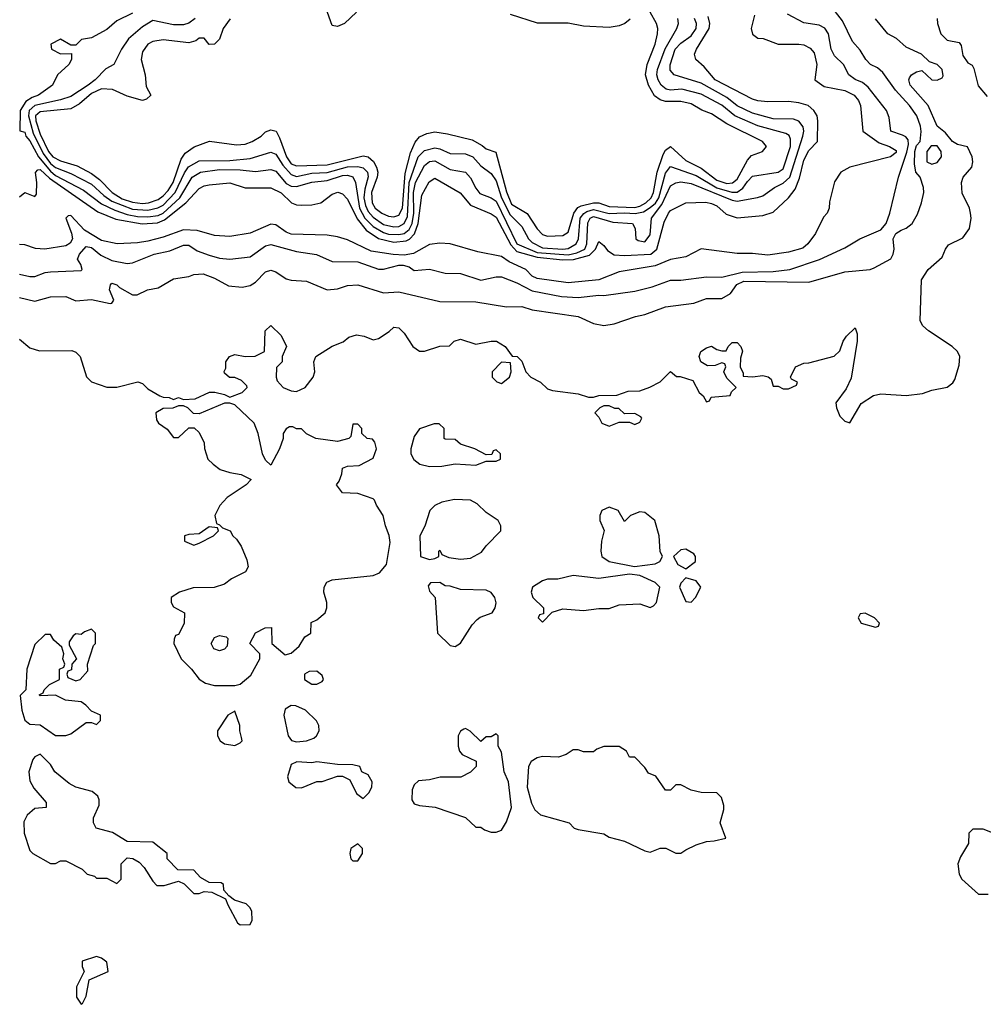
# Model space of a CAD drawing. Header units: inches. Extents: x 2348352 to 2479776, y 460422 to 613655.
# Tile 405 of 590: x 2422570 to 2426330, y 553702 to 557545. Entities that reach past the tile are written whole.
import ezdxf

# ---------------------------------------------------------------- set-up
doc = ezdxf.new("R2010")
doc.units = ezdxf.units.IN
doc.header["$MEASUREMENT"] = 0
doc.layers.add('C4525', color=7, linetype='Continuous')

msp = doc.modelspace()

# ---------------------------------------------------------------- linework, layer by layer
at = {"layer": 'C4525', "color": 4}
for points, elevation in [([(2422570, 556460.5), (2422630, 556446.8), (2422690, 556462.8), (2422750, 556464), (2422790, 556447.7), (2422850, 556453.4), (2422923.1, 556436.9), (2422930, 556438), (2422937.2, 556450), (2422921.2, 556490), (2422924, 556510), (2422930, 556516), (2422950, 556510.6), (2422959.9, 556499.9), (2423010, 556470.8), (2423029.1, 556470.9), (2423069.4, 556490.6), (2423110, 556498.8), (2423170, 556534), (2423230, 556542.8), (2423250, 556550.7), (2423286.3, 556553.7), (2423330, 556536.3), (2423385.7, 556505.7), (2423438.9, 556501.1), (2423470, 556507.3), (2423490, 556520.7), (2423530, 556560.7), (2423550, 556567.3), (2423570, 556560.7), (2423610, 556533.4), (2423630, 556528), (2423690, 556524.9), (2423770, 556491), (2423810, 556494), (2423850, 556507.7), (2423890, 556510.5), (2423990, 556479.1), (2424050, 556483), (2424210, 556444.9), (2424350, 556443.8), (2424470, 556424.4), (2424530, 556425.5), (2424570, 556412.2), (2424750, 556386.8), (2424810, 556358.8), (2424850, 556351.3), (2424890, 556358), (2424973.6, 556386.4), (2425010, 556394), (2425090, 556424), (2425201.5, 556438.5), (2425250, 556456.3), (2425310, 556456.3), (2425344, 556476), (2425368.3, 556511.7), (2425395.9, 556524.1), (2425650, 556520.4), (2425790, 556560.4), (2425889.4, 556570.6), (2425904.1, 556575.9), (2425970, 556611.3), (2425979.3, 556630), (2425982.7, 556650), (2425979.3, 556690), (2425989.4, 556710), (2426010, 556724), (2426030, 556730.7), (2426053.2, 556750), (2426074, 556786), (2426089.7, 556830), (2426098, 556870), (2426097, 556890), (2426083.7, 556930), (2426066.6, 556950), (2426062.3, 556982.3), (2426062.9, 557030), (2426070, 557054), (2426083.5, 557070), (2426088.1, 557108.1), (2426085.6, 557130), (2426071.6, 557170), (2426042.9, 557210), (2425987.3, 557270), (2425938.3, 557338.3), (2425916.9, 557356.9), (2425889.7, 557369.7), (2425872.3, 557390), (2425850, 557426), (2425819.7, 557459.7), (2425780.7, 557540.7), (2425730, 557605.2)], 48), ([(2423885.2, 557574.8), (2423838, 557530), (2423810, 557519), (2423790, 557522), (2423758, 557610)], 76), ([(2422570, 556552.4), (2422610, 556543), (2422630, 556543), (2422670, 556558.4), (2422690, 556561.3), (2422810, 556566), (2422814, 556570), (2422809, 556590), (2422796, 556610), (2422803.7, 556630), (2422830, 556659.3), (2422850, 556655.3), (2422886.5, 556626.5), (2422930, 556604.6), (2422990, 556593), (2423010, 556596.3), (2423095.3, 556630), (2423156.6, 556643.4), (2423210, 556665.5), (2423230, 556665.5), (2423262.7, 556642.7), (2423310, 556625.7), (2423350, 556613.7), (2423390, 556610.3), (2423470, 556619.3), (2423530, 556663), (2423550, 556668), (2423650, 556640.5), (2423728.3, 556628.3), (2423790, 556600.7), (2423890, 556600.5), (2423970, 556570.8), (2423990, 556570.8), (2424050, 556587.3), (2424067.1, 556587.1), (2424090, 556581), (2424110, 556566), (2424168.9, 556571.1), (2424230, 556556), (2424290, 556554.8), (2424370, 556528.4), (2424430, 556541.6), (2424450, 556541.6), (2424510, 556518.4), (2424570, 556487.2), (2424684.8, 556464.8), (2424750, 556460.4), (2424829.7, 556470.3), (2424850, 556468.4), (2424970, 556484.9), (2425038.3, 556501.7), (2425110, 556528), (2425150, 556528.2), (2425250, 556541.3), (2425310, 556540.4), (2425390, 556559.7), (2425510, 556561.6), (2425575.3, 556570), (2425691.1, 556608.9), (2425790, 556654.8), (2425849, 556690), (2425930, 556724.2), (2425950.9, 556750), (2425965.6, 556790), (2425999.8, 556930), (2426032.2, 557027.8), (2426038, 557058), (2426036.6, 557076.6), (2426027.9, 557087.9), (2426014.6, 557094.6), (2425969.4, 557110), (2425962.9, 557162.9), (2425952.3, 557190), (2425881, 557281), (2425859.3, 557299.3), (2425830, 557311.8), (2425806, 557330), (2425784.5, 557370), (2425750, 557404.5), (2425737.4, 557430), (2425726, 557490), (2425712.1, 557512.1), (2425690, 557523.6), (2425630, 557533.2), (2425566.8, 557566.8)], 52), ([(2425437.7, 557562.3), (2425425.1, 557510), (2425430, 557488.7), (2425450, 557473.2), (2425471.9, 557471.9), (2425529.6, 557449.6), (2425610, 557449.5), (2425630, 557446.6), (2425654.2, 557434.2), (2425670, 557415.3), (2425680.9, 557370), (2425673.2, 557310), (2425710, 557284.2), (2425790, 557268), (2425826.6, 557250), (2425842.9, 557230), (2425851.5, 557210), (2425860.9, 557110), (2425924.1, 557064.1), (2425964, 557050), (2425990, 557034), (2425990, 557026.8), (2425968.7, 557010), (2425809, 556970), (2425774, 556950), (2425750, 556912), (2425730, 556834), (2425729.2, 556810), (2425721.2, 556790), (2425706.3, 556773.7), (2425676, 556710), (2425646, 556670), (2425626.2, 556653.8), (2425570, 556637.6), (2425490, 556626.4), (2425430, 556633), (2425370, 556632.7), (2425230, 556650.6), (2425170, 556619.3), (2425110, 556608.4), (2425050, 556583.9), (2424910, 556560.3), (2424829.7, 556530.3), (2424710, 556517.3), (2424590, 556534.4), (2424570, 556544.4), (2424544.9, 556570), (2424480.3, 556600.3), (2424450, 556621.3), (2424358.3, 556638.3), (2424250, 556670.4), (2424210, 556672.7), (2424170, 556667), (2424107.1, 556632.9), (2424070, 556626.4), (2424028.1, 556628.1), (2423941.6, 556641.6), (2423850, 556686.3), (2423810, 556698), (2423770, 556704.2), (2423630, 556707.4), (2423610, 556715.8), (2423570, 556744.4), (2423550, 556746.7), (2423470, 556712), (2423390, 556698.4), (2423330, 556703), (2423262.6, 556722.6), (2423210, 556725.2), (2423130, 556695.9), (2423070, 556680.7), (2423030, 556673.8), (2422950.3, 556670.3), (2422890, 556682.6), (2422822.9, 556722.9), (2422770, 556780.3), (2422760.1, 556779.9), (2422749.8, 556770.2), (2422772.3, 556712.3), (2422776.4, 556690), (2422767.6, 556672.4), (2422750, 556662.4), (2422668.9, 556648.9), (2422632.3, 556652.3), (2422590, 556666.4), (2422570, 556668.2)], 56), ([(2422570, 556854), (2422590, 556870.4), (2422630, 556854.8), (2422636.1, 556863.9), (2422637.8, 556910), (2422631.9, 556948.1), (2422641.1, 556958.9), (2422650, 556960.3), (2422686.6, 556926.6), (2422875.6, 556795.6), (2422945.9, 556765.9), (2423048, 556748), (2423107.5, 556752.5), (2423136, 556764), (2423218.3, 556830), (2423270, 556886), (2423290, 556897.1), (2423310, 556900.5), (2423390, 556907.7), (2423450, 556888.2), (2423550, 556888.5), (2423590, 556868.7), (2423630.6, 556830), (2423650, 556822), (2423670, 556820.8), (2423710, 556822), (2423745.2, 556830), (2423790, 556863.8), (2423812, 556872), (2423830, 556865.5), (2423850, 556844.9), (2423887.5, 556767.5), (2423922.9, 556722.9), (2423970.7, 556690.7), (2424030, 556676.1), (2424078.1, 556681.9), (2424091.4, 556688.6), (2424110.8, 556709.2), (2424125.8, 556750), (2424139.5, 556860.5), (2424167.9, 556912.1), (2424190, 556926), (2424288.8, 556868.8), (2424330, 556821.3), (2424410, 556786.7), (2424430, 556773.7), (2424486.3, 556666.3), (2424510, 556639.8), (2424590, 556617.6), (2424690, 556607.2), (2424731, 556609), (2424793.5, 556626.5), (2424817.7, 556650), (2424830, 556678.8), (2424850, 556663.8), (2424863.5, 556643.5), (2424890, 556626.9), (2424930, 556624), (2425033.7, 556630), (2425056.3, 556650), (2425085.6, 556754.4), (2425102.4, 556790), (2425110, 556800.5), (2425170, 556830.7), (2425247.6, 556832.4), (2425270, 556828.2), (2425290, 556818), (2425326.6, 556786.6), (2425370, 556772), (2425470, 556780.2), (2425510, 556794), (2425570.8, 556849.2), (2425596.9, 556883.1), (2425613.5, 556926.5), (2425630, 556997.3), (2425650, 557034.9), (2425682.9, 557070), (2425685.1, 557150), (2425682.4, 557170), (2425669.6, 557190), (2425646.6, 557210), (2425610, 557221), (2425570, 557225.6), (2425490, 557224.2), (2425450, 557228), (2425430, 557235.1), (2425283.6, 557310), (2425241.6, 557361.6), (2425209.2, 557390), (2425203.7, 557410), (2425211.6, 557430), (2425261, 557510), (2425263.5, 557530), (2425257, 557557)], 64), ([(2422570, 556298), (2422610, 556264.7), (2422647.3, 556252.7), (2422774.4, 556254.4), (2422790, 556246.8), (2422806.8, 556230), (2422831.1, 556151.1), (2422851.1, 556131.1), (2422910, 556111.3), (2422950, 556111.3), (2423031.1, 556131.1), (2423050, 556124.7), (2423070, 556104.7), (2423116.9, 556076.9), (2423130, 556071.3), (2423154, 556070), (2423170, 556062), (2423190, 556070.8), (2423210, 556062), (2423254.6, 556065.4), (2423311.6, 556091.6), (2423331.6, 556091.6), (2423370, 556082), (2423390, 556072), (2423438, 556090), (2423458, 556110), (2423456.4, 556116.4), (2423436.4, 556136.4), (2423410, 556148), (2423388.4, 556148.4), (2423370, 556166), (2423368.4, 556171.6), (2423375.3, 556184.7), (2423375.3, 556210), (2423389.4, 556230.6), (2423410, 556238.8), (2423450, 556231), (2423488.7, 556231.3), (2423526, 556250), (2423528, 556330), (2423550, 556352), (2423590, 556312), (2423612, 556270), (2423594, 556230), (2423594, 556210), (2423572.7, 556187.3), (2423571, 556150), (2423575.3, 556135.3), (2423598, 556110), (2423630, 556096.3), (2423650, 556094), (2423684, 556110), (2423715.3, 556150), (2423722, 556170), (2423718, 556210), (2423726, 556230), (2423789.4, 556270.6), (2423832.9, 556287.1), (2423854.6, 556305.4), (2423884.7, 556315.3), (2423914, 556310), (2423950, 556296), (2423970, 556301), (2424012.5, 556327.5), (2424030, 556344.7), (2424050, 556342), (2424070, 556322), (2424104.7, 556270), (2424130, 556251.3), (2424150, 556251.3), (2424210, 556271), (2424248, 556272), (2424266, 556290), (2424290, 556298), (2424350, 556278), (2424410, 556290.7), (2424430.4, 556290.4), (2424464.7, 556270), (2424492, 556232), (2424510.9, 556230.9), (2424530, 556212), (2424544.7, 556170), (2424564.7, 556150), (2424602, 556130), (2424630, 556104.7), (2424650, 556098), (2424750, 556084.7), (2424790, 556071.3), (2424810, 556071.3), (2424830, 556078), (2424900.4, 556079.6), (2424944.7, 556095.3), (2424990, 556096), (2425029.1, 556110.9), (2425069, 556131), (2425110, 556172), (2425132.7, 556152.7), (2425147.3, 556152.7), (2425196.9, 556136.9), (2425222, 556090), (2425236.9, 556076.9), (2425250, 556054), (2425262, 556058), (2425268.4, 556071.6), (2425342, 556078), (2425347.3, 556092.7), (2425366, 556110), (2425330, 556146), (2425318, 556170), (2425326, 556190), (2425322, 556202), (2425310, 556206), (2425284.7, 556195.3), (2425254.6, 556194.6), (2425228, 556210), (2425222, 556230), (2425228, 556250), (2425250, 556264.7), (2425270, 556271), (2425290, 556258), (2425310, 556252), (2425327.3, 556252.7), (2425335.3, 556270), (2425350, 556284.7), (2425370, 556284.7), (2425384.7, 556270), (2425390.7, 556250.7), (2425383.6, 556223.6), (2425382, 556190), (2425394, 556166), (2425394, 556154), (2425430, 556151.3), (2425470, 556156), (2425491.1, 556151.1), (2425502, 556142), (2425510, 556114), (2425530, 556114), (2425550, 556104.7), (2425570, 556104.7), (2425602, 556118), (2425606, 556130), (2425582, 556142), (2425578, 556150), (2425598, 556190), (2425630, 556204.7), (2425650, 556206), (2425748.9, 556231.1), (2425770, 556252), (2425784, 556290), (2425797.2, 556310), (2425830, 556342), (2425838.5, 556318.5), (2425838, 556290), (2425814.6, 556145.4), (2425795.8, 556104.2), (2425754.8, 556050), (2425757.3, 556030), (2425770, 555998), (2425790, 555978), (2425810, 555972), (2425853.6, 556046.4), (2425902, 556078), (2425930, 556084.7), (2426030, 556078), (2426093.6, 556086.4), (2426130, 556098.8), (2426190, 556110.8), (2426212.1, 556127.9), (2426218.9, 556141.1), (2426236, 556196), (2426239, 556230), (2426229.4, 556249.4), (2426209, 556270), (2426117.2, 556330), (2426094, 556350), (2426084, 556370), (2426089, 556530), (2426115.3, 556570), (2426170, 556618), (2426182.7, 556650), (2426194.2, 556665.8), (2426250, 556694), (2426276.2, 556730), (2426282.4, 556770), (2426280.5, 556790), (2426276.2, 556810), (2426248.4, 556868.4), (2426245.1, 556910), (2426251.3, 556930), (2426285.1, 556970), (2426289.6, 556990), (2426287, 557010), (2426269.3, 557049.3), (2426230, 557057.6), (2426210, 557069.6), (2426182.9, 557102.9), (2426149.8, 557129.8), (2426115.6, 557210), (2426045.1, 557290), (2426039.6, 557310), (2426042.3, 557317.7), (2426049.7, 557330.3), (2426070, 557341.6), (2426090, 557347.3), (2426130, 557310.4), (2426150, 557308.9), (2426170, 557318), (2426174.1, 557325.9), (2426170, 557351), (2426150, 557369.6), (2426120.5, 557380.5), (2426089, 557410), (2426030, 557437.2), (2425992, 557472), (2425958, 557490), (2425910, 557548)], 44), ([(2423010.6, 557570), (2422950, 557540.7), (2422910, 557507), (2422850, 557474), (2422812, 557468), (2422790, 557446), (2422770, 557446), (2422730, 557468.7), (2422692, 557450), (2422694, 557430), (2422730, 557412), (2422772.7, 557412.7), (2422772, 557390), (2422762, 557370), (2422718, 557330), (2422698, 557290), (2422644, 557250), (2422619, 557241), (2422594.9, 557225.1), (2422572.4, 557190), (2422571.1, 557111.1), (2422590, 557106), (2422594, 557090), (2422610, 557071.7), (2422644.1, 557010), (2422690, 556954), (2422710, 556937), (2422819.4, 556879.4), (2422890, 556826.5), (2422941.2, 556801.2), (2422990, 556784.6), (2423030, 556776.4), (2423070, 556775.3), (2423110, 556781.2), (2423130, 556790.2), (2423195, 556850), (2423243.5, 556930), (2423276, 556950), (2423350, 556960.2), (2423430, 556959.2), (2423490, 556952.6), (2423550, 556960.3), (2423570, 556953.7), (2423610, 556906), (2423630, 556895.6), (2423650, 556893.8), (2423710, 556911.2), (2423770, 556917.1), (2423830, 556937.5), (2423850, 556938), (2423870, 556931.7), (2423881.1, 556910), (2423896.4, 556810), (2423916.8, 556770), (2423950, 556738), (2423990, 556714.2), (2424010, 556707.9), (2424050, 556706.3), (2424070, 556711), (2424090, 556726), (2424101.7, 556750), (2424107.8, 556790), (2424106.4, 556870), (2424114.6, 556910), (2424150, 556975.8), (2424170, 556991.8), (2424190, 556993.7), (2424250, 556960.3), (2424310, 556950.5), (2424330, 556928), (2424350, 556887.7), (2424366.3, 556866.3), (2424410, 556850.3), (2424430, 556836.9), (2424510.3, 556670), (2424590, 556636.1), (2424710, 556627.1), (2424744.9, 556635.1), (2424775.3, 556650), (2424783.7, 556670), (2424787.3, 556752.7), (2424796.3, 556770), (2424810, 556776.6), (2424885.1, 556754.9), (2424962, 556750), (2424972, 556730), (2424974, 556690), (2424983.6, 556683.6), (2425010, 556678), (2425030, 556704.7), (2425036.3, 556770), (2425076.5, 556823.5), (2425110, 556896.4), (2425130, 556908.4), (2425150, 556911.6), (2425190, 556905.2), (2425350, 556840.7), (2425370, 556837.2), (2425449.6, 556850.4), (2425470, 556858), (2425516, 556890), (2425550, 556907.2), (2425575.1, 556930), (2425626.4, 557090), (2425629.7, 557110), (2425626.9, 557126.9), (2425610, 557149.5), (2425590, 557156.9), (2425510, 557157.7), (2425430, 557179.8), (2425370, 557208.7), (2425330, 557240.8), (2425230, 557297.2), (2425123.7, 557330), (2425108.6, 557348.6), (2425108.5, 557368.5), (2425127.7, 557430), (2425150, 557453.4), (2425190, 557482), (2425209.7, 557510), (2425211.1, 557530), (2425204, 557550)], 68), ([(2423254.8, 557550), (2423230, 557532), (2423210, 557524.7), (2423170, 557524.7), (2423090, 557541.2), (2423050, 557517), (2422995.5, 557470), (2422967.7, 557430), (2422938, 557370), (2422906.6, 557353.4), (2422864.4, 557310), (2422837.6, 557290), (2422770, 557245.1), (2422730, 557232.1), (2422630, 557210.6), (2422607.9, 557190), (2422604.5, 557170), (2422622.7, 557102.7), (2422662.1, 557022.1), (2422690, 556984.2), (2422710, 556967.7), (2422770, 556944.5), (2422850, 556902.4), (2422898.4, 556858.4), (2422930, 556837.1), (2423010, 556805.6), (2423070, 556801.5), (2423109.9, 556810.1), (2423130, 556821.4), (2423177.3, 556870), (2423213, 556947), (2423229.2, 556970.8), (2423270, 556994.3), (2423390, 556995.8), (2423470, 557003.7), (2423550, 557028.4), (2423570, 557019.5), (2423597.7, 556977.7), (2423630, 556940.2), (2423650, 556933.6), (2423710, 556946.3), (2423770, 556948), (2423850, 556970.8), (2423890, 556972), (2423910, 556967.4), (2423927.4, 556950), (2423930, 556932), (2423916.9, 556883.1), (2423913.4, 556850), (2423919.2, 556819.2), (2423930, 556796.1), (2423950, 556774), (2423990, 556746.2), (2424030, 556736), (2424050, 556738), (2424070.9, 556749.1), (2424083.7, 556776.3), (2424090.4, 556910), (2424125.3, 557010), (2424150, 557034.9), (2424190, 557044.7), (2424210, 557041.5), (2424250, 557022.6), (2424310, 557020.9), (2424338.4, 557010), (2424370, 556974.4), (2424410, 556944.9), (2424430, 556915.5), (2424450.8, 556850), (2424483.8, 556783.8), (2424530, 556738.4), (2424556, 556690), (2424570, 556674.9), (2424610, 556654), (2424690, 556649.5), (2424710, 556652.4), (2424742, 556670), (2424750.7, 556690), (2424757.8, 556770), (2424771, 556789), (2424783.2, 556796.8), (2424810, 556804.1), (2424870, 556788.8), (2424930, 556791.8), (2424971.3, 556788.7), (2425004.5, 556795.5), (2425030, 556811.6), (2425050.7, 556829.3), (2425063.8, 556850), (2425090, 556946), (2425110, 556972), (2425210, 556936.3), (2425290, 556888.9), (2425348.8, 556871.2), (2425370, 556872.1), (2425392.6, 556887.4), (2425410, 556914), (2425430, 556933.7), (2425530, 556950.3), (2425550, 556963.1), (2425578.4, 557050), (2425578.7, 557078.7), (2425572.9, 557092.9), (2425560.4, 557100.4), (2425450, 557130.8), (2425360.7, 557170), (2425310, 557212), (2425230, 557254.2), (2425153.4, 557273.4), (2425110, 557269.8), (2425093.2, 557273.2), (2425073, 557290), (2425061.5, 557310), (2425056.8, 557330), (2425058.7, 557350), (2425089.2, 557430.8), (2425134.7, 557510), (2425140.5, 557530), (2425138.7, 557550)], 72), ([(2423392.2, 557547.8), (2423364.9, 557510), (2423350, 557469), (2423330, 557449), (2423310, 557448.7), (2423290, 557472.7), (2423270, 557472.3), (2423257.5, 557462.5), (2423230, 557454.5), (2423130, 557466.3), (2423090, 557460.5), (2423070.3, 557449.7), (2423050, 557419), (2423044.9, 557390), (2423060.5, 557330), (2423064, 557284), (2423082, 557250), (2423065.4, 557234.6), (2423050, 557229), (2422990, 557246), (2422933, 557273), (2422890, 557274.5), (2422850, 557257.2), (2422803.8, 557216.2), (2422770, 557197.3), (2422650, 557185.1), (2422631.7, 557170), (2422633, 557150), (2422650, 557098.7), (2422683.2, 557030), (2422700.2, 557010), (2422730, 556994.7), (2422795.2, 556975.2), (2422850, 556944.9), (2422881.9, 556921.9), (2422931.6, 556870), (2422970, 556846.4), (2423010, 556832.6), (2423050, 556827.4), (2423073.2, 556830), (2423110, 556842.9), (2423130, 556857.6), (2423150, 556878.5), (2423168.9, 556910), (2423199.8, 557000.2), (2423216.4, 557023.6), (2423251, 557049), (2423310.4, 557070.4), (2423416.4, 557056.4), (2423450, 557058.9), (2423478, 557070), (2423512.7, 557090), (2423530, 557107.3), (2423550, 557114.8), (2423570.5, 557110.5), (2423584.4, 557084.4), (2423611.1, 557010), (2423630, 556982.8), (2423650, 556974.2), (2423770, 556978.4), (2423910, 557014), (2423930.2, 557010.2), (2423951, 556991), (2423962.8, 556970), (2423967.5, 556950), (2423965.2, 556930), (2423943.2, 556870), (2423945.2, 556830), (2423956.9, 556810), (2423983.1, 556790), (2424010, 556777.7), (2424030, 556775.6), (2424050, 556781.7), (2424064, 556810), (2424074.8, 556945.2), (2424095.3, 557024.7), (2424113.6, 557066.4), (2424130, 557088), (2424158.6, 557101.4), (2424190, 557107.3), (2424239.9, 557099.9), (2424335.6, 557075.6), (2424374.3, 557054.3), (2424390, 557040.5), (2424428, 557028), (2424470, 556872.7), (2424490, 556824.6), (2424550, 556788.5), (2424590, 556728.2), (2424610, 556706.7), (2424630, 556699.5), (2424690, 556703.1), (2424710, 556716.3), (2424732.8, 556790), (2424748.3, 556811.7), (2424761.3, 556818.7), (2424810, 556830.2), (2424830, 556830.2), (2424870, 556816.5), (2424970, 556812.5), (2424990, 556816.6), (2425014.2, 556830), (2425035, 556850), (2425043.8, 556870), (2425058.2, 556950), (2425081.8, 557018.2), (2425090, 557035.5), (2425110, 557050.4), (2425170, 556995.3), (2425230, 556964.9), (2425290, 556919.3), (2425330, 556906), (2425351.4, 556908.6), (2425370, 556922), (2425410, 556996.3), (2425425.6, 557014.4), (2425469.3, 557030.7), (2425484, 557050), (2425469, 557070), (2425330, 557138.5), (2425270, 557178), (2425232, 557192), (2425190, 557216.3), (2425150, 557226), (2425090, 557225.4), (2425070, 557232.4), (2425048, 557248), (2425023.5, 557290), (2425012.1, 557330), (2425018.3, 557370), (2425049.6, 557450), (2425059.5, 557490), (2425060.9, 557510), (2425055.1, 557530), (2425030, 557574.5)], 76), ([(2424952.5, 557547.5), (2424931, 557530), (2424910, 557521.6), (2424870, 557514.7), (2424770, 557519.1), (2424710, 557531.1), (2424591.4, 557531.4), (2424485.6, 557565.6)], 76), ([(2426150.2, 557549.8), (2426151.1, 557530), (2426165.2, 557490), (2426190, 557465.2), (2426235.6, 557455.6), (2426244.4, 557444.4), (2426250, 557405.5), (2426270, 557376.4), (2426287.2, 557367.2), (2426294, 557354), (2426310, 557286.4), (2426345.5, 557245.5)], 44), ([(2426390, 554362), (2426330, 554386), (2426290, 554386), (2426274, 554370), (2426272, 554330), (2426242, 554278), (2426231.3, 554250), (2426236, 554210), (2426246, 554190), (2426311.6, 554131.6), (2426350, 554132)], 44)]:
    msp.add_lwpolyline(points, dxfattribs=dict(at, elevation=elevation))
for points, elevation in [([(2426150, 557053.3), (2426127.5, 557052.5), (2426110.4, 557030), (2426110.7, 556990.7), (2426130, 556980.7), (2426150, 556987.7), (2426167, 557010), (2426165.6, 557030)], 48), ([(2424450, 556208), (2424414, 556170), (2424414, 556150), (2424431.6, 556131.6), (2424450, 556124.7), (2424482, 556150), (2424488.7, 556170), (2424486, 556206)], 44), ([(2423390, 556048.7), (2423370, 556048.7), (2423270, 556006), (2423248.4, 556008.4), (2423226, 556030), (2423210, 556038), (2423190, 556038), (2423168.4, 556028.4), (2423130, 556028), (2423102, 556010), (2423103.6, 555983.6), (2423112, 555970), (2423146.4, 555946.4), (2423170, 555914), (2423190, 555914), (2423230, 555952), (2423251.6, 555951.6), (2423270, 555934), (2423290, 555894), (2423291.6, 555871.6), (2423304.7, 555830), (2423324.7, 555810), (2423352, 555790), (2423390, 555777.3), (2423434, 555770), (2423474, 555750), (2423454, 555730), (2423379.8, 555680.2), (2423351.1, 555648.9), (2423332, 555610), (2423338, 555578), (2423350, 555574), (2423362, 555562), (2423392, 555550), (2423402, 555530), (2423416.9, 555516.9), (2423434, 555490), (2423456.9, 555436.9), (2423462, 555410), (2423452, 555390), (2423396.9, 555363.1), (2423370, 555342), (2423328.7, 555328.7), (2423247.3, 555327.3), (2423194, 555310), (2423162, 555290), (2423162, 555270), (2423170, 555254), (2423214, 555230), (2423211.6, 555188.4), (2423190, 555146), (2423178, 555142), (2423172.7, 555127.3), (2423172, 555110), (2423201, 555050), (2423241, 555010), (2423270.9, 554970.9), (2423295.3, 554955.3), (2423330, 554946.8), (2423410, 554946), (2423430, 554951.3), (2423472.7, 554987.3), (2423508, 555050), (2423508, 555070), (2423468, 555110), (2423490, 555152), (2423528.4, 555171.6), (2423552.7, 555172.7), (2423554, 555110), (2423606.4, 555066.4), (2423630, 555072), (2423660.4, 555099.6), (2423683.1, 555136.9), (2423706, 555150), (2423707.3, 555192.7), (2423730, 555202), (2423762, 555230), (2423768.7, 555250), (2423768.7, 555270), (2423757.2, 555310), (2423759, 555330), (2423768.7, 555350), (2423790, 555358.8), (2423950, 555376), (2423974, 555386), (2424002, 555418), (2424015.5, 555504.5), (2424012.3, 555532.3), (2423997.2, 555570), (2423989, 555610), (2423962, 555650), (2423955.3, 555670), (2423950, 555675.3), (2423890, 555695.3), (2423830, 555698), (2423806, 555730), (2423816.4, 555743.6), (2423827.3, 555772.7), (2423830, 555794), (2423850, 555802), (2423894.6, 555805.4), (2423950, 555834), (2423962, 555870), (2423956.4, 555896.4), (2423947.3, 555907.3), (2423926, 555910), (2423906, 555930), (2423906, 555950), (2423890, 555966), (2423870, 555966), (2423862, 555918), (2423854, 555910), (2423810, 555899), (2423726, 555910), (2423689.1, 555929.1), (2423670, 555948), (2423650, 555948), (2423636.4, 555956.4), (2423623.6, 555956.4), (2423610, 555948), (2423598, 555930), (2423598, 555910), (2423584.7, 555870), (2423550, 555806), (2423530, 555826), (2423518, 555850), (2423501.2, 555930), (2423485.2, 555970), (2423410, 556042)], 44), ([(2424870, 556038), (2424850, 556038), (2424834, 556030), (2424814, 556010), (2424830, 555994), (2424842, 555970), (2424870, 555958), (2424910, 555974), (2424950, 555974), (2424970, 555964.7), (2424990, 555974), (2424998, 555990), (2424994.6, 555994.6), (2424970, 556008), (2424930, 556006), (2424908, 556028), (2424892, 556028)], 44), ([(2424207.3, 555967.3), (2424187.3, 555967.3), (2424130, 555948), (2424110, 555918), (2424096, 555870), (2424096, 555850), (2424107.9, 555827.9), (2424132, 555810), (2424170, 555800.7), (2424217.5, 555802.5), (2424270, 555811), (2424350, 555806.8), (2424390, 555822), (2424430, 555822), (2424446, 555830), (2424446, 555850), (2424430, 555866), (2424418, 555862), (2424412.7, 555847.3), (2424390, 555846), (2424346, 555870), (2424290, 555888), (2424270, 555906), (2424230, 555908), (2424226, 555910), (2424226, 555950)], 44), ([(2424267.5, 555672.5), (2424218, 555662), (2424190, 555648.7), (2424171.3, 555630), (2424151.6, 555568.4), (2424132, 555530), (2424134, 555450), (2424170, 555438), (2424190, 555442), (2424206, 555450), (2424206, 555470), (2424210, 555474), (2424218, 555458), (2424245.4, 555445.4), (2424290, 555438.8), (2424330, 555442.8), (2424372.9, 555467.1), (2424390, 555492), (2424448, 555550), (2424448, 555570), (2424438, 555590), (2424390, 555622), (2424355.5, 555655.5), (2424330, 555669.2)], 44), ([(2424870, 555642), (2424842, 555630), (2424834, 555610), (2424834, 555590), (2424851.3, 555551.3), (2424841, 555510), (2424838, 555470), (2424842, 555450), (2424870.9, 555430.9), (2424969.1, 555410.9), (2425050, 555421), (2425068, 555430), (2425078, 555450), (2425069.1, 555469.1), (2425066, 555530), (2425048.7, 555590), (2425010, 555622), (2424990, 555624), (2424954, 555610), (2424930, 555586), (2424906, 555630)], 44), ([(2423310, 555566), (2423270, 555538), (2423230, 555535.3), (2423214, 555530), (2423214, 555510), (2423250, 555494), (2423270, 555502), (2423326, 555530), (2423346, 555550), (2423342, 555562)], 44), ([(2425170, 555478), (2425150, 555475.3), (2425122, 555450), (2425138, 555418), (2425170, 555402), (2425208, 555430), (2425208, 555450), (2425200.4, 555460.4)], 44), ([(2424950, 555381.2), (2424830, 555363.7), (2424730, 555375.1), (2424670, 555360.9), (2424630, 555360.9), (2424610, 555355.1), (2424571.3, 555330), (2424566, 555310), (2424572, 555290), (2424614, 555250), (2424614, 555226), (2424598, 555222), (2424594, 555210), (2424610, 555194), (2424648, 555232), (2424690, 555246), (2424770, 555239.1), (2424830, 555246.8), (2424870, 555246.8), (2424910, 555261), (2424990, 555264.7), (2425030, 555251.3), (2425043.1, 555256.9), (2425055.3, 555270), (2425068, 555330), (2425050, 555348), (2424990, 555375.3)], 44), ([(2425170, 555366), (2425150, 555346), (2425144.7, 555330), (2425170, 555274), (2425190, 555272), (2425208, 555290), (2425228, 555330), (2425210, 555355.3)], 44), ([(2424210, 555348), (2424172.7, 555347.3), (2424164.7, 555335.3), (2424170, 555314), (2424192, 555290), (2424201, 555150), (2424250, 555102.8), (2424270, 555098.8), (2424290, 555111.3), (2424336.5, 555183.5), (2424355.5, 555204.5), (2424367, 555213), (2424414, 555230), (2424425.2, 555250), (2424428.9, 555268.9), (2424424, 555290), (2424410, 555308.7), (2424390, 555319), (2424290, 555321.2), (2424250, 555334), (2424230, 555335.3)], 44), ([(2425870, 555228), (2425850, 555226), (2425842, 555210), (2425854, 555190), (2425910, 555174), (2425922, 555178), (2425926, 555190), (2425906, 555210)], 44), ([(2422850, 555166), (2422823.6, 555156.4), (2422810, 555146), (2422790, 555148), (2422779.6, 555140.4), (2422763.6, 555116.4), (2422763.6, 555103.6), (2422792, 555050), (2422774, 555030), (2422772.7, 555007.3), (2422758, 555002), (2422754, 554990), (2422758, 554978), (2422790, 554964.7), (2422806, 554970), (2422836.4, 555003.6), (2422835.3, 555030), (2422858, 555102), (2422866, 555110), (2422866, 555150)], 44), ([(2422690, 555146), (2422670, 555146), (2422630, 555106), (2422598, 555010), (2422594, 554930), (2422572.7, 554907.3), (2422578.8, 554850), (2422590.7, 554810.7), (2422610, 554796), (2422650, 554793.4), (2422710, 554751.3), (2422750, 554751.3), (2422770, 554758), (2422830, 554802), (2422850, 554802), (2422870, 554794), (2422886, 554810), (2422886, 554830), (2422850, 554846), (2422828, 554870), (2422810, 554882), (2422749.2, 554889.2), (2422710, 554908.7), (2422650, 554906), (2422646, 554910), (2422662, 554918), (2422666, 554930), (2422686, 554950), (2422726, 554970), (2422726, 555010), (2422742, 555018), (2422746, 555030), (2422738, 555050), (2422742, 555070), (2422735.3, 555095.3), (2422703.1, 555123.1)], 44), ([(2423350, 555082), (2423328, 555090), (2423318, 555110), (2423330, 555134), (2423350, 555142), (2423376, 555136), (2423382, 555130), (2423379.6, 555100.4), (2423370, 555088)], 44), ([(2423730, 555002), (2423699.6, 555000.4), (2423682, 554990), (2423682, 554970), (2423710, 554951.3), (2423730, 554951.3), (2423750, 554962), (2423755.3, 554970), (2423750, 554986)], 44), ([(2423630, 554868), (2423606.4, 554853.6), (2423601, 554830), (2423618, 554750), (2423631.1, 554731.1), (2423650, 554726), (2423690, 554731), (2423718.6, 554741.4), (2423728.7, 554750), (2423739, 554770), (2423738, 554790), (2423728.4, 554808.4), (2423686, 554850), (2423647.3, 554867.3)], 44), ([(2423410, 554846), (2423382, 554830), (2423342, 554770), (2423342, 554750), (2423352, 554730), (2423370, 554718), (2423410, 554712), (2423430, 554722), (2423438, 554730), (2423436.4, 554743.6), (2423428.9, 554768.9), (2423428.7, 554790)], 44), ([(2424310, 554778), (2424303.6, 554776.4), (2424290, 554768), (2424281, 554750), (2424281, 554710), (2424286, 554690), (2424296.9, 554676.9), (2424351.3, 554651.3), (2424352, 554630), (2424330, 554608), (2424291.1, 554588.9), (2424211.1, 554588.9), (2424170, 554578), (2424126.4, 554573.6), (2424110, 554558), (2424101.4, 554538.6), (2424100.7, 554500.7), (2424110, 554484.7), (2424130, 554478), (2424191.1, 554471.1), (2424310, 554431.3), (2424350, 554394), (2424370, 554394), (2424383.6, 554383.6), (2424410, 554374), (2424430, 554374), (2424450, 554382), (2424470, 554414), (2424489.2, 554470), (2424478, 554570), (2424461.2, 554610), (2424450, 554686), (2424438, 554710), (2424438, 554750), (2424430, 554758), (2424410, 554746), (2424390, 554746), (2424370, 554728), (2424328.4, 554768.4)], 44), ([(2424910, 554708.7), (2424850, 554708.7), (2424822, 554698), (2424810, 554688), (2424770, 554688), (2424750, 554695.3), (2424730, 554695.3), (2424702.8, 554677.2), (2424673.4, 554666.6), (2424610, 554669), (2424590, 554664), (2424566, 554650), (2424556, 554630), (2424551, 554550), (2424567.1, 554487.1), (2424580.7, 554460.7), (2424602, 554442), (2424714, 554410), (2424734, 554390), (2424750, 554384.7), (2424850, 554366.8), (2424870, 554354.8), (2424930, 554338.8), (2425010, 554301), (2425030, 554296), (2425070, 554311.3), (2425091.1, 554311.1), (2425130, 554292), (2425150, 554292), (2425170, 554304.7), (2425210, 554324.7), (2425250, 554338), (2425280.4, 554339.6), (2425326, 554350), (2425304, 554410), (2425318, 554462), (2425318, 554478), (2425308.9, 554508.9), (2425290, 554528), (2425230, 554528.7), (2425190, 554538), (2425150, 554558), (2425130, 554558), (2425110, 554538), (2425090, 554538), (2425052.9, 554592.9), (2425024, 554604), (2425010, 554626), (2424970, 554666), (2424950, 554666), (2424938, 554690)], 44), ([(2422650, 554678), (2422630, 554668), (2422622, 554658), (2422606, 554610), (2422610, 554574), (2422625.4, 554545.4), (2422674, 554490), (2422674, 554470), (2422630, 554466), (2422599.6, 554440.4), (2422586.4, 554413.6), (2422587.3, 554370), (2422610, 554302), (2422622, 554290), (2422690, 554252), (2422710, 554252), (2422730, 554262), (2422750, 554262), (2422814, 554230), (2422834, 554210), (2422862, 554202), (2422870, 554194), (2422910, 554194), (2422950, 554174), (2422966, 554190), (2422966, 554250), (2422990, 554274), (2423011.6, 554271.6), (2423036.9, 554256.9), (2423056, 554236), (2423090, 554182), (2423106, 554166), (2423134.6, 554165.4), (2423190, 554182), (2423212.7, 554172.7), (2423250, 554134), (2423270, 554134), (2423290, 554142), (2423319.6, 554139.6), (2423374, 554114), (2423382, 554090), (2423419.6, 554019.6), (2423430, 554012), (2423470, 554014), (2423478, 554030), (2423476.4, 554063.6), (2423470, 554078), (2423453.6, 554093.6), (2423408, 554108), (2423386, 554126), (2423367.3, 554147.3), (2423366, 554170), (2423356.4, 554176.4), (2423310, 554178), (2423276.4, 554196.4), (2423250, 554226), (2423187.3, 554227.3), (2423146, 554270), (2423146, 554290), (2423090, 554335.3), (2422990, 554338), (2422932.9, 554372.9), (2422869.1, 554389.1), (2422858, 554410), (2422858, 554430), (2422880.4, 554479.6), (2422880.4, 554500.4), (2422874.6, 554514.6), (2422852.9, 554532.9), (2422790, 554549), (2422763.2, 554563.2), (2422708, 554610), (2422690, 554638)], 44), ([(2423730, 554649), (2423710, 554644), (2423651.1, 554648.9), (2423630, 554638), (2423614.8, 554590), (2423621, 554570), (2423648.1, 554548.1), (2423670, 554546.8), (2423730, 554571), (2423750, 554571), (2423810, 554592), (2423830, 554592), (2423858, 554578), (2423884.5, 554524.5), (2423910, 554504.7), (2423932.9, 554527.1), (2423944, 554550), (2423945.2, 554570), (2423930, 554598), (2423906, 554610), (2423898, 554630), (2423870, 554637.2), (2423810, 554638)], 44), ([(2423890, 554328), (2423862, 554310), (2423858, 554290), (2423862, 554270), (2423870, 554262), (2423890, 554262), (2423908, 554290), (2423908, 554310)], 44), ([(2422870, 553888), (2422814, 553870), (2422814, 553850), (2422822, 553830), (2422792, 553770), (2422792, 553730), (2422810, 553702), (2422815.3, 553704.7), (2422830, 553734), (2422842, 553798), (2422915.3, 553830), (2422910, 553866), (2422890, 553882)], 44)]:
    msp.add_lwpolyline(points, close=True, dxfattribs=dict(at, elevation=elevation))

doc.saveas('drawing.dxf')
